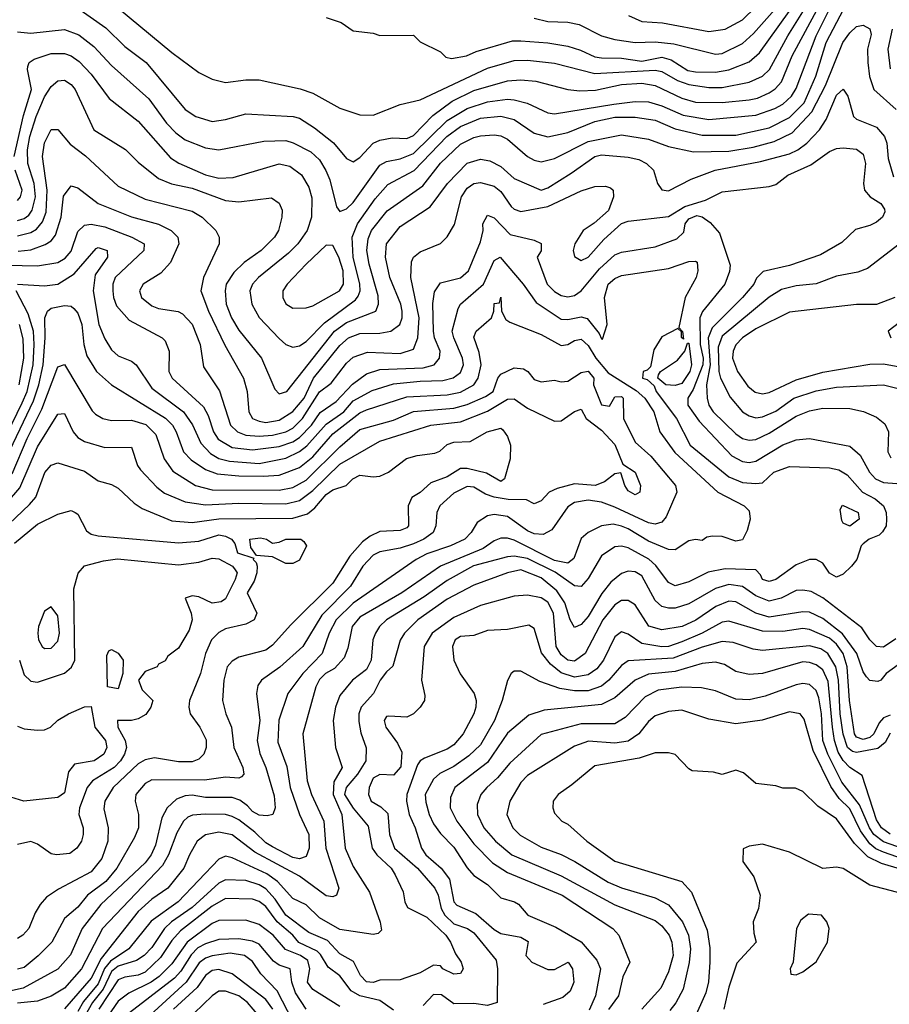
# Model space of a CAD drawing. Header units: inches. Extents: x 1793389 to 1900389, y 320802 to 470796.
# Tile 630 of 656: x 1862157 to 1864748, y 430544 to 433478. Entities that reach past the tile are written whole.
import ezdxf

# ---------------------------------------------------------------- set-up
doc = ezdxf.new("R2010")
doc.units = ezdxf.units.IN
doc.header["$MEASUREMENT"] = 0
doc.layers.add('B8463', color=7, linetype='Continuous')

msp = doc.modelspace()

# ---------------------------------------------------------------- linework, layer by layer
at = {"layer": 'B8463', "color": 2}
for points, elevation in [([(1862150, 433442), (1862190, 433438), (1862290, 433448.5), (1862332.4, 433432.4), (1862377.8, 433397.8), (1862430, 433341.6), (1862541.8, 433241.8), (1862594, 433170), (1862621.4, 433141.4), (1862650, 433120.4), (1862710, 433096.4), (1862750, 433090.5), (1862883.8, 433116.2), (1862950, 433117.6), (1862971.5, 433111.5), (1863024, 433084), (1863050, 433060.5), (1863069, 433029), (1863080.6, 433000.6), (1863100.5, 432920.5), (1863110, 432906.8), (1863130, 432914), (1863150, 432933.4), (1863230, 433044.4), (1863250, 433055.3), (1863290, 433063.6), (1863330, 433079.6), (1863430, 433178), (1863490, 433213.4), (1863550, 433233.4), (1863610, 433241.5), (1863630, 433239.6), (1863669, 433229), (1863730, 433200.5), (1863750, 433197.1), (1863926.8, 433226.8), (1863990, 433234.3), (1864030, 433232.9), (1864070, 433221.5), (1864133.2, 433193.2), (1864210, 433180.9), (1864350, 433194), (1864407, 433213), (1864430, 433226.3), (1864455.8, 433250), (1864470, 433273), (1864529.8, 433430), (1864619.3, 433610)], 346), ([(1863971, 433490), (1864010, 433472.7), (1864071.5, 433468.5), (1864210, 433442.6), (1864259, 433450), (1864310, 433477.6), (1864390, 433555.8)], 366), ([(1862310, 433526), (1862413.4, 433453.4), (1862470, 433398), (1862533, 433350), (1862650, 433210.7), (1862681, 433190), (1862730, 433174.9), (1862770, 433180.4), (1862830, 433197.1), (1862971.3, 433190), (1862990, 433184.4), (1863035.4, 433155.4), (1863091.5, 433111.5), (1863130, 433064), (1863150, 433054.8), (1863170, 433067.3), (1863209.8, 433110.2), (1863230, 433119.5), (1863266.2, 433126.2), (1863310, 433123.7), (1863330, 433132.7), (1863387.3, 433192.7), (1863445, 433235), (1863510, 433266.9), (1863610, 433296), (1863650, 433298.7), (1863694.7, 433294.7), (1863790.3, 433270.3), (1863826, 433266), (1863872.1, 433267.9), (1863950, 433285.2), (1864010, 433288.9), (1864050, 433281.5), (1864130, 433244.4), (1864170, 433232.6), (1864250, 433231.4), (1864330, 433239), (1864355.4, 433244.6), (1864390, 433260.3), (1864407.9, 433272.1), (1864426.9, 433293.1), (1864458, 433370), (1864544.8, 433530)], 350), ([(1862419.2, 433539.2), (1862610, 433380.7), (1862690, 433321), (1862730, 433301), (1862770, 433291), (1862830, 433298.8), (1862870, 433298.8), (1862992.4, 433272.4), (1863030, 433259.1), (1863110, 433214), (1863170, 433194.8), (1863210, 433194), (1863290, 433225.5), (1863350, 433239.3), (1863550, 433333.1), (1863630, 433356.9), (1863670, 433357.4), (1863750, 433348.9), (1863870, 433317.7), (1864050, 433327.2), (1864070, 433323.2), (1864116.9, 433296.9), (1864150, 433284.7), (1864210, 433276.1), (1864250, 433276.1), (1864330, 433291.7), (1864369.8, 433310.2), (1864390.7, 433329.3), (1864445.3, 433430), (1864519.8, 433550)], 354), ([(1863070, 433484.7), (1863114, 433470), (1863150, 433444.7), (1863210, 433438), (1863230, 433431.3), (1863330, 433432), (1863350, 433412), (1863410, 433382), (1863426.4, 433366.4), (1863442.8, 433362.8), (1863488, 433370), (1863516.6, 433383.4), (1863625.4, 433414.6), (1863650, 433415.3), (1863730, 433408.9), (1863790, 433398.7), (1863827.7, 433387.7), (1863870, 433367.6), (1863890, 433364), (1863950, 433363.6), (1864010, 433354.3), (1864070, 433366.2), (1864098.2, 433358.2), (1864147, 433327), (1864170, 433322.4), (1864230, 433321.5), (1864270, 433329), (1864330, 433352), (1864361, 433379), (1864477.4, 433542.6)], 358), ([(1863690, 433483), (1863730, 433472.7), (1863790, 433470.4), (1863823.7, 433463.7), (1863890.3, 433430.3), (1863930, 433418.7), (1863990, 433410.3), (1864050, 433411.6), (1864105.9, 433405.9), (1864230, 433374.9), (1864250, 433377), (1864310, 433407), (1864343.3, 433436.7), (1864430, 433535.3)], 362), ([(1862139.8, 433070), (1862167.8, 433192.2), (1862192.1, 433270), (1862179.5, 433330), (1862181.2, 433338.8), (1862185.2, 433350), (1862200.1, 433359.9), (1862250, 433377), (1862290, 433377.6), (1862310, 433370.4), (1862333.5, 433353.5), (1862370, 433315.5), (1862422.9, 433242.9), (1862510, 433175.5), (1862606.4, 433066.4), (1862630.3, 433050.3), (1862710, 433015.8), (1862750, 433005.7), (1862792.5, 433007.5), (1862930, 433048.4), (1862961.4, 433041.4), (1862995.8, 433015.8), (1863018.5, 432978.6), (1863027.1, 432947.1), (1863026, 432890), (1863013.4, 432850), (1862984.9, 432810), (1862957.6, 432782.4), (1862868, 432710), (1862850.5, 432690), (1862842.4, 432670), (1862848.2, 432630), (1862870.3, 432590.3), (1862930, 432527.7), (1862950, 432510.6), (1862970, 432502), (1862990, 432506), (1863010, 432519.3), (1863065.1, 432574.9), (1863156.8, 432643.2), (1863165.6, 432654.4), (1863171, 432670), (1863169.8, 432690), (1863150.7, 432770.7), (1863147.4, 432830), (1863163.1, 432870), (1863215.8, 432944.2), (1863253.2, 432986.8), (1863331.5, 433028.5), (1863429.7, 433130), (1863470, 433159.6), (1863530, 433184.4), (1863590, 433190.3), (1863630, 433180.3), (1863690, 433139.5), (1863730, 433128.7), (1863790, 433142.3), (1863870, 433174.9), (1863930, 433188), (1863990, 433187.6), (1864050, 433178.3), (1864110, 433152.6), (1864190, 433133.8), (1864290, 433134.3), (1864390, 433156.1), (1864450, 433186.3), (1864494, 433230), (1864528.8, 433310), (1864559.8, 433410), (1864612.4, 433510)], 342), ([(1862150, 432880.2), (1862170, 432885.2), (1862184.2, 432895.8), (1862194.2, 432910), (1862203.7, 432950), (1862199.8, 432990), (1862180.9, 433050), (1862179.8, 433090), (1862187.2, 433130), (1862205.6, 433190), (1862230, 433248), (1862250, 433279.1), (1862270, 433296.3), (1862290, 433298), (1862310, 433284.9), (1862321.6, 433270), (1862377.3, 433150), (1862471.6, 433091.6), (1862510, 433053.4), (1862570, 433004.4), (1862609.1, 432989.1), (1862670, 432976.5), (1862770, 432939.5), (1862810, 432934.9), (1862907.1, 432947.1), (1862930, 432931.3), (1862938.8, 432910), (1862937.3, 432890), (1862927.3, 432850), (1862916.3, 432830), (1862876.3, 432790), (1862825.7, 432754.3), (1862794.8, 432725.2), (1862772.2, 432690), (1862768.7, 432670), (1862772, 432630), (1862787.2, 432590), (1862810, 432553.4), (1862877.1, 432470), (1862916.8, 432376.8), (1862930, 432362.8), (1862952.7, 432370), (1863094.3, 432550), (1863130, 432576.1), (1863218, 432610), (1863226, 432630), (1863224.7, 432655.3), (1863197.6, 432750), (1863191, 432790), (1863195.2, 432824.8), (1863204.4, 432850), (1863251.8, 432908.2), (1863357.3, 432982.7), (1863410, 433050.3), (1863470, 433107.2), (1863510, 433127.2), (1863530, 433131.7), (1863570, 433134.9), (1863590, 433131.8), (1863610, 433121.6), (1863670, 433070.4), (1863690, 433059.3), (1863710, 433054.9), (1863750, 433064.4), (1863850, 433115.2), (1863950, 433134.9), (1864030, 433122), (1864090, 433100.4), (1864164.4, 433084.4), (1864270, 433086.7), (1864341.6, 433098.4), (1864405, 433115), (1864458.6, 433141.4), (1864517, 433203), (1864557.6, 433282.4), (1864609.7, 433410), (1864630, 433439.1), (1864650, 433458), (1864670, 433462), (1864690, 433450.8), (1864693.8, 433433.8), (1864683.1, 433390), (1864683.7, 433350), (1864688.9, 433308.9), (1864701.6, 433270), (1864768, 433210)], 338), ([(1864756.5, 433450), (1864743.6, 433390), (1864750, 433332)], 342), ([(1862150, 432833.6), (1862190, 432844), (1862206.3, 432853.7), (1862224.7, 432875.3), (1862235.2, 432904.8), (1862238.8, 432970), (1862224.4, 433070), (1862230, 433111), (1862250, 433150.8), (1862270, 433151.3), (1862307.4, 433107.4), (1862352.6, 433072.6), (1862450, 432982), (1862530, 432943.7), (1862670, 432908), (1862700.7, 432890), (1862740.7, 432850), (1862750.7, 432830), (1862750.7, 432810), (1862703.8, 432710), (1862696.4, 432670), (1862718.7, 432610), (1862768.1, 432508.1), (1862823.7, 432410), (1862834, 432370), (1862839.3, 432310), (1862850.7, 432290), (1862870, 432281.7), (1862890, 432278.3), (1862930, 432284.7), (1862970, 432310.3), (1863004.1, 432350), (1863032.3, 432410), (1863110, 432507), (1863136.2, 432530), (1863170, 432542.7), (1863230, 432543.6), (1863262, 432550), (1863289.5, 432570), (1863296.3, 432590), (1863295.8, 432610), (1863292.4, 432630), (1863259.8, 432710), (1863246.6, 432770), (1863249.7, 432810), (1863290, 432861.6), (1863379.2, 432920.8), (1863431.5, 432990), (1863490, 433050.4), (1863530, 433062.4), (1863557.2, 433057.2), (1863590, 433040.4), (1863630, 433004.9), (1863710, 432970.4), (1863730, 432977), (1863799.6, 433020.4), (1863870, 433070.3), (1863890, 433074.9), (1863970, 433068.5), (1864001.4, 433061.4), (1864024, 433050), (1864044.9, 433030), (1864057.3, 432990), (1864070, 432971), (1864090, 432968), (1864157.1, 433002.9), (1864229, 433030), (1864364.2, 433055.8), (1864450, 433078.3), (1864475.1, 433090), (1864502, 433110), (1864539.5, 433150), (1864559.4, 433180.6), (1864590, 433253.4), (1864610, 433270.7), (1864624, 433250), (1864640.7, 433190), (1864650, 433182), (1864710, 433157.3), (1864733.4, 433130), (1864740.5, 433110), (1864744.1, 433064.1), (1864760.7, 433010)], 334), ([(1862151.8, 432788.2), (1862190, 432792.7), (1862232, 432808), (1862250, 432819.3), (1862263.7, 432836.3), (1862279.8, 432890), (1862287.3, 432952.7), (1862310, 432982.8), (1862330, 432977.3), (1862390.7, 432930), (1862490.2, 432890.2), (1862570, 432868.9), (1862608, 432850), (1862628.2, 432830), (1862630.3, 432809.7), (1862605.8, 432754.2), (1862577.1, 432722.9), (1862524, 432690), (1862513.4, 432670), (1862519.1, 432650), (1862550, 432625.3), (1862570, 432617.6), (1862628.6, 432608.6), (1862642, 432602), (1862670, 432570.6), (1862694, 432510), (1862704.1, 432444.1), (1862752.2, 432372.2), (1862784.9, 432270), (1862805.5, 432250), (1862830, 432240.2), (1862870, 432236.9), (1862910, 432240.2), (1862949.4, 432250), (1862970, 432260.7), (1862999.3, 432290), (1863050, 432368.8), (1863084.8, 432395.2), (1863130, 432454.4), (1863150, 432472.2), (1863192.6, 432487.4), (1863290, 432483.6), (1863330, 432496.3), (1863343.1, 432530), (1863346.6, 432590), (1863322.4, 432710), (1863323.9, 432756.1), (1863330, 432770.8), (1863350, 432786.8), (1863410, 432810.8), (1863430, 432831), (1863451.8, 432868.2), (1863473, 432950), (1863490, 432976.4), (1863510, 432990.3), (1863530, 432993.4), (1863570, 432982), (1863590, 432966), (1863621.2, 432921.2), (1863630, 432913), (1863650, 432906.4), (1863730, 432921.1), (1863830, 432968.4), (1863870, 432980.7), (1863902, 432982), (1863917.3, 432977.3), (1863924.7, 432970), (1863926, 432950), (1863910.7, 432909.3), (1863868.4, 432871.6), (1863836, 432850), (1863810.7, 432810), (1863805.5, 432790), (1863810, 432772), (1863830, 432760.7), (1863850, 432770.8), (1863897.1, 432822.9), (1863950, 432871), (1863970, 432877.3), (1864090, 432892), (1864138.6, 432921.4), (1864200.1, 432939.9), (1864250, 432964.9), (1864390, 432980.7), (1864410, 432987.3), (1864445.7, 433014.3), (1864514.2, 433045.8), (1864570, 433084.9), (1864590, 433094), (1864610, 433096.4), (1864650, 433092.4), (1864670, 433077.3), (1864676.5, 433050), (1864670.5, 432990), (1864673.4, 432970), (1864690.7, 432950), (1864722.8, 432930), (1864733.8, 432913.8), (1864734.2, 432905.8), (1864727.3, 432890), (1864710, 432875.1), (1864690, 432864.5), (1864647.1, 432852.9), (1864606, 432814), (1864542.7, 432777.3), (1864450, 432746), (1864372.3, 432727.7), (1864352.1, 432707.9), (1864343.8, 432690), (1864310.4, 432650), (1864220.1, 432559.9), (1864208.3, 432530), (1864214, 432450), (1864202.6, 432390), (1864205.3, 432350), (1864210.4, 432330), (1864223.1, 432310), (1864290, 432244.4), (1864310.3, 432230.3), (1864330, 432224.9), (1864350, 432227.2), (1864390, 432246), (1864470, 432296.5), (1864510, 432313.1), (1864550, 432320.3), (1864630, 432319.3), (1864670.4, 432310.4), (1864710, 432293.4), (1864734.2, 432274.2), (1864744.9, 432250), (1864743, 432190), (1864752.7, 432172.7)], 330), ([(1862150, 432939.3), (1862158.7, 432950), (1862163.5, 432970), (1862143.5, 433030)], 342), ([(1862072.6, 432747.4), (1862210, 432744.9), (1862270, 432754.9), (1862292.4, 432767.6), (1862310, 432788.2), (1862330, 432846.8), (1862350, 432866), (1862370, 432868.7), (1862410, 432861.1), (1862490.8, 432830), (1862527.3, 432810), (1862526, 432790), (1862441.3, 432710), (1862434, 432690), (1862433.7, 432670), (1862435.8, 432650), (1862445.4, 432625.4), (1862482.3, 432582.3), (1862581, 432530), (1862590, 432521), (1862602, 432490), (1862600.5, 432430), (1862610.5, 432410), (1862704.7, 432324.7), (1862718.4, 432298.4), (1862734.3, 432250), (1862747.8, 432227.8), (1862790, 432203.6), (1862850, 432196.2), (1862930, 432206.2), (1862970, 432220.7), (1862990, 432233.2), (1863025.8, 432270), (1863052.1, 432307.9), (1863099.7, 432340.3), (1863148.3, 432391.7), (1863190, 432422.6), (1863230, 432435.6), (1863359.1, 432440.9), (1863391.8, 432450), (1863407.6, 432470), (1863409.6, 432490), (1863392.6, 432530), (1863389.8, 432549.8), (1863387.1, 432632.9), (1863392.8, 432667.2), (1863410, 432694), (1863470, 432708.4), (1863494, 432730), (1863530, 432816), (1863537.6, 432850), (1863537, 432870), (1863550, 432896), (1863570, 432887.3), (1863618, 432838), (1863690, 432820.7), (1863710, 432811), (1863710.5, 432789.5), (1863698, 432770), (1863728.5, 432690), (1863750, 432668.5), (1863770, 432656.4), (1863790, 432652.4), (1863810, 432656.4), (1863830, 432670.4), (1863884.1, 432735.9), (1863930, 432777.4), (1863950, 432785.7), (1864050, 432801.3), (1864114.8, 432825.2), (1864135.3, 432844.7), (1864139.8, 432870), (1864150, 432884.9), (1864174.6, 432894.6), (1864190, 432890.2), (1864214.1, 432874.1), (1864242, 432842), (1864273.3, 432746.7), (1864271.8, 432728.2), (1864258, 432690), (1864191.5, 432608.5), (1864183.1, 432590), (1864184.5, 432510), (1864192.7, 432470), (1864192.3, 432450), (1864163.6, 432376.4), (1864147.4, 432350), (1864147, 432330), (1864181.5, 432281.5), (1864279, 432179), (1864310, 432161.7), (1864330, 432158.9), (1864350, 432162.6), (1864430, 432211.8), (1864470, 432226), (1864510, 432230.6), (1864630, 432207.7), (1864660.6, 432180.6), (1864688.8, 432130), (1864706.7, 432110), (1864730, 432098.9), (1864770, 432096)], 326), ([(1862149.7, 432690.3), (1862230, 432685.3), (1862270, 432690.3), (1862318.8, 432721.2), (1862384, 432796), (1862390, 432799.3), (1862417.3, 432790), (1862418, 432770), (1862381.8, 432718.2), (1862375.6, 432670), (1862392.2, 432570), (1862410, 432526.8), (1862430, 432494.8), (1862450, 432476.3), (1862490, 432460.5), (1862504, 432450), (1862550, 432380.4), (1862644.9, 432310), (1862671.2, 432271.2), (1862695.9, 432215.9), (1862725.3, 432185.3), (1862750, 432170.2), (1862782.2, 432162.2), (1862870, 432156.2), (1862950, 432171.3), (1862990, 432191.3), (1863011.7, 432208.3), (1863070, 432272.7), (1863122.3, 432310), (1863150, 432342.3), (1863207, 432373), (1863270, 432392.7), (1863350, 432401.2), (1863417.4, 432402.6), (1863448.6, 432411.4), (1863470, 432426.4), (1863479.1, 432450), (1863475.6, 432470), (1863449.7, 432530), (1863445.4, 432550), (1863462.8, 432617.2), (1863469.7, 432630.3), (1863538.3, 432690), (1863570, 432760.7), (1863588.7, 432770), (1863657, 432690), (1863695.2, 432635.2), (1863770, 432586), (1863790, 432584.9), (1863830, 432592.9), (1863847.6, 432587.6), (1863883.4, 432543.4), (1863890, 432526.8), (1863893.6, 432526.4), (1863906.6, 432570), (1863899.3, 432650), (1863909.6, 432690), (1863930, 432707.3), (1863950, 432715.5), (1864090, 432737.1), (1864150, 432757.1), (1864170, 432758.8), (1864175.2, 432755.2), (1864177.1, 432730), (1864172.2, 432710), (1864139.3, 432650), (1864121, 432561), (1864131.3, 432548.7), (1864134, 432526), (1864128.4, 432531.6), (1864128.4, 432548.4), (1864118, 432558), (1864070, 432533.2), (1864046, 432494), (1864036, 432444), (1864026.4, 432433.6), (1864014, 432430), (1864012, 432410), (1864026, 432406), (1864046.9, 432386.9), (1864053.4, 432370), (1864113.4, 432290), (1864154.4, 432210), (1864270, 432115.8), (1864310, 432099.5), (1864350, 432095.8), (1864370, 432098), (1864403.7, 432130), (1864450, 432146.7), (1864570, 432142.6), (1864597.3, 432137.3), (1864622.4, 432122.4), (1864668.2, 432070), (1864705.5, 432050), (1864730.6, 432030), (1864738.4, 432010), (1864739.5, 431990), (1864738, 431970), (1864727.7, 431952.3), (1864718, 431942), (1864687.7, 431930), (1864670, 431916.2), (1864663.8, 431910), (1864650.6, 431870), (1864635.5, 431850), (1864610, 431826), (1864590, 431817.2), (1864570, 431829.2), (1864550, 431859), (1864530, 431869.2), (1864510, 431869.4), (1864470, 431854), (1864410, 431809.7), (1864390, 431804.2), (1864370, 431809.6), (1864364.4, 431824.4), (1864350, 431839.3), (1864258.5, 431841.5), (1864208.1, 431831.9), (1864150, 431803), (1864110, 431791.6), (1864090, 431800.9), (1864052.3, 431852.3), (1864030.7, 431870.7), (1863970, 431904.7), (1863950, 431909.6), (1863930, 431907.3), (1863890, 431880.9), (1863850, 431812.7), (1863830, 431789.4), (1863810, 431791.6), (1863752.1, 431832.1), (1863670, 431872.3), (1863630, 431879.8), (1863610, 431878), (1863508.7, 431851.3), (1863430, 431807.1), (1863361.5, 431758.5), (1863250, 431689.6), (1863228.4, 431670), (1863216.4, 431650), (1863208.5, 431630), (1863203.7, 431570), (1863190, 431542), (1863148, 431510), (1863110, 431464), (1863097.1, 431430), (1863090.4, 431390), (1863098, 431310), (1863117.3, 431250), (1863092.4, 431207.6), (1863090.2, 431170), (1863116, 431110), (1863126.7, 431010), (1863150, 430954.8), (1863199, 430879), (1863230.7, 430789.3), (1863234.6, 430765.4), (1863224.5, 430755.5), (1863210, 430752.3), (1863110, 430767.3), (1863050, 430801.6), (1863010, 430840.5), (1862970, 430859.6), (1862925.1, 430910), (1862893.3, 430933.3), (1862790, 430981.3), (1862770, 430985.6), (1862750, 430977), (1862628.7, 430850), (1862548.3, 430791.7), (1862482, 430710), (1862427.5, 430672.5), (1862409.3, 430650.7), (1862390, 430605.8), (1862346.8, 430553.2), (1862330, 430522.6)], 322), ([(1864790, 432819.3), (1864683, 432737), (1864654.4, 432725.6), (1864590, 432713.6), (1864530, 432691.5), (1864470, 432685.4), (1864426, 432674), (1864390, 432651.3), (1864250, 432535.4), (1864237.6, 432502.4), (1864240.2, 432430), (1864244.9, 432410), (1864273.5, 432353.5), (1864310.6, 432310), (1864330, 432297.6), (1864350, 432292.2), (1864370, 432294.9), (1864410, 432312), (1864463.7, 432350), (1864530, 432372.7), (1864590, 432383.6), (1864730, 432390.3), (1864770, 432380.4)], 334), ([(1862107.1, 432152.9), (1862197.3, 432342.7), (1862214, 432390), (1862226.8, 432450), (1862232.8, 432530), (1862231.3, 432590), (1862239.5, 432610), (1862250, 432618.4), (1862290, 432626), (1862310, 432624.9), (1862318, 432618), (1862330, 432604), (1862341.5, 432570), (1862347.4, 432510), (1862356.7, 432476.7), (1862385.5, 432430), (1862430.4, 432390.4), (1862591.1, 432291.1), (1862611.8, 432270), (1862623.1, 432250), (1862644.9, 432190), (1862667.1, 432167.1), (1862710, 432137.4), (1862745.2, 432125.2), (1862810, 432118.8), (1862882, 432118), (1862930, 432120.8), (1862990, 432144), (1863030, 432175.6), (1863090, 432244), (1863170, 432306.5), (1863190, 432315.2), (1863310, 432354.4), (1863430, 432360.7), (1863470, 432368), (1863509.6, 432390), (1863522.3, 432410), (1863531.3, 432450), (1863526, 432486), (1863510, 432532), (1863517.2, 432550), (1863562, 432590), (1863569.2, 432610), (1863570, 432632), (1863586, 432634), (1863590, 432651), (1863592, 432610), (1863604.7, 432584.7), (1863616.9, 432576.9), (1863710, 432540.5), (1863770, 432507.7), (1863790, 432510.6), (1863810, 432522), (1863830, 432526), (1863850, 432507), (1863872.8, 432470), (1863910, 432425.8), (1863993.3, 432373.3), (1864019.6, 432350), (1864045.7, 432310), (1864064.4, 432250), (1864108.3, 432188.3), (1864236.4, 432070), (1864314.8, 432030), (1864330, 432014.8), (1864333, 431990), (1864323.8, 431956.2), (1864310, 431928), (1864290, 431924), (1864250, 431938.4), (1864220.5, 431939.5), (1864204, 431936), (1864190, 431926), (1864170, 431929), (1864150, 431925.2), (1864110, 431898), (1864090, 431899.5), (1864030, 431924), (1863970, 431961), (1863950, 431968.5), (1863925.1, 431974.9), (1863890.3, 431969.7), (1863850.3, 431949.7), (1863830, 431932.7), (1863807.4, 431872.6), (1863790, 431858.9), (1863750, 431866.5), (1863630, 431926.9), (1863610, 431933.3), (1863590, 431933.6), (1863570, 431925.6), (1863537.6, 431902.4), (1863410.2, 431849.8), (1863294.9, 431770), (1863170, 431698), (1863147, 431670), (1863134.4, 431605.6), (1863123, 431577), (1863095, 431545), (1863068.2, 431530), (1863050, 431511.8), (1863038.7, 431490), (1863000.4, 431350), (1863013.4, 431210), (1863025.7, 431170), (1863063.1, 431090), (1863069.2, 431009.2), (1863107.3, 430890), (1863101, 430870), (1863090, 430865.1), (1863070, 430867.6), (1862990, 430926), (1862857.7, 430997.7), (1862790, 431049.7), (1862750, 431056.9), (1862710.3, 431049.7), (1862685.5, 431030), (1862662.4, 430990), (1862646, 430950), (1862598.4, 430890), (1862550, 430857.4), (1862510, 430820.5), (1862399.5, 430680.5), (1862370, 430622), (1862290, 430531.2)], 318), ([(1862118, 432242), (1862164, 432336), (1862178.4, 432370), (1862197, 432450), (1862200.2, 432510), (1862197.3, 432550), (1862181.5, 432601.5), (1862146, 432670)], 322), ([(1864764, 432650), (1864710, 432629.6), (1864650, 432629.6), (1864450, 432607), (1864350, 432557.4), (1864310.5, 432530), (1864290, 432509.2), (1864282, 432490), (1864280.3, 432470), (1864294.9, 432430), (1864325.9, 432385.9), (1864347.9, 432367.9), (1864370, 432363.1), (1864390, 432367), (1864470, 432404.9), (1864550, 432427.9), (1864690, 432451.7), (1864730, 432453.1), (1864790, 432441.7)], 338), ([(1864875.5, 432650), (1864744.7, 432550), (1864752, 432530)], 342), ([(1862155, 432390), (1862169, 432470), (1862167, 432527), (1862156.2, 432570)], 326), ([(1862134.6, 432125.4), (1862178.8, 432230), (1862222.7, 432317.3), (1862270, 432444), (1862290, 432450.8), (1862372.3, 432312.3), (1862382.3, 432302.3), (1862404.7, 432290), (1862430, 432283.8), (1862490, 432284.6), (1862532, 432272), (1862561.8, 432241.8), (1862586.7, 432170), (1862612.6, 432132.6), (1862680.7, 432090), (1862730, 432077.7), (1862930, 432076.5), (1862970, 432084.4), (1863010, 432106.5), (1863110, 432205.7), (1863170, 432256.9), (1863270, 432285.2), (1863329.8, 432310.2), (1863450, 432320.7), (1863490, 432331.3), (1863544.8, 432355.2), (1863567.3, 432370), (1863581.3, 432410), (1863590, 432421.6), (1863630, 432440.4), (1863658, 432438), (1863671, 432430), (1863690, 432406), (1863710, 432398.8), (1863750, 432404), (1863770, 432398.8), (1863790, 432400.7), (1863830, 432427.3), (1863850, 432430.4), (1863867.3, 432410), (1863866.4, 432390), (1863890, 432330.7), (1863913.6, 432326.4), (1863930, 432354), (1863950, 432355.5), (1863954.9, 432350), (1863955.5, 432290), (1863990, 432219.1), (1864037.6, 432177.6), (1864110.8, 432090), (1864114.8, 432070), (1864082.8, 431997.2), (1864070, 431981.3), (1864050, 431975.1), (1864030, 431979.1), (1863930, 432025.7), (1863890, 432040.5), (1863850, 432046.6), (1863810, 432039.6), (1863790, 432027), (1863742, 431958), (1863716.2, 431943.8), (1863690, 431945.7), (1863670, 431955.4), (1863610, 431997.7), (1863570, 432003.5), (1863550, 431999.7), (1863519.9, 431980.1), (1863501.6, 431950), (1863483, 431930), (1863440.7, 431910), (1863370, 431886.9), (1863338, 431870), (1863150, 431739.1), (1863099.6, 431690), (1863078.9, 431650), (1863057.6, 431590), (1863000.3, 431530), (1862955.5, 431470), (1862929, 431391), (1862925.7, 431325.7), (1862952.5, 431252.5), (1862962.3, 431190), (1862990.3, 431110), (1863018, 431050), (1863018.9, 431010), (1863010, 430984.5), (1862990, 430978.3), (1862970, 430982.3), (1862910, 431013.7), (1862890, 431025.7), (1862857.7, 431057.7), (1862810, 431094), (1862790, 431104.4), (1862769.8, 431109.8), (1862709, 431111), (1862671.8, 431108.2), (1862657.7, 431102.3), (1862644.4, 431090), (1862624.5, 431055.5), (1862600.2, 430990), (1862582.5, 430957.5), (1862403.1, 430770), (1862340.9, 430650), (1862290, 430592.8), (1862250, 430568.2), (1862210, 430553.7), (1862150, 430548.2)], 314), ([(1862082.3, 431997.7), (1862156.6, 432083.4), (1862210, 432205.5), (1862270, 432302.8), (1862290, 432304.7), (1862315.5, 432250), (1862330, 432233.4), (1862350, 432221.6), (1862410, 432203.8), (1862490, 432204.7), (1862507.7, 432150), (1862516.7, 432136.7), (1862565.1, 432085.1), (1862587.7, 432067.7), (1862650, 432041.1), (1862710, 432032.4), (1862810, 432037.3), (1862950, 432035.5), (1862990, 432045.5), (1863030, 432074.9), (1863110, 432153.8), (1863230, 432222.6), (1863382, 432270), (1863470, 432280.2), (1863550, 432311.3), (1863610, 432347.4), (1863630, 432348.4), (1863670, 432320.5), (1863750, 432281.6), (1863770, 432283), (1863810, 432310.7), (1863830, 432318), (1863844, 432290), (1863890, 432255.5), (1863930, 432212.7), (1863954, 432154), (1863990.6, 432130), (1864006.8, 432090), (1864004.7, 432070), (1863990, 432062.7), (1863970, 432074), (1863959.3, 432090), (1863948, 432128), (1863930, 432125.2), (1863899.4, 432100.6), (1863871, 432090), (1863810, 432095.3), (1863758.5, 432081.5), (1863734, 432070), (1863710, 432044), (1863690, 432035.3), (1863667, 432047), (1863611.7, 432048.3), (1863570, 432055.1), (1863544.1, 432064.1), (1863510, 432085.6), (1863490, 432087.3), (1863450, 432067.3), (1863408, 432030), (1863399.1, 432010), (1863396.3, 431970), (1863388.2, 431950), (1863360.5, 431930), (1863330, 431916.8), (1863290, 431903.5), (1863230, 431893), (1863210, 431882.9), (1863179.5, 431850), (1863142.6, 431790), (1863056.6, 431703.4), (1863000.5, 431610), (1862931.5, 431548.5), (1862877.3, 431510), (1862866, 431494), (1862862, 431470), (1862871.7, 431390), (1862863.7, 431330), (1862871.7, 431291.7), (1862890.3, 431250.3), (1862914.4, 431165.6), (1862918, 431130), (1862910.5, 431109.5), (1862894.4, 431105.6), (1862870, 431108.3), (1862850, 431118.7), (1862835.7, 431135.7), (1862812.5, 431152.5), (1862790, 431160.4), (1862710, 431160.4), (1862670, 431167.1), (1862650, 431165.7), (1862624.3, 431155.7), (1862595.8, 431130), (1862580.2, 431099.8), (1862561, 431019), (1862548.7, 430990), (1862530, 430966.3), (1862398, 430842), (1862342.4, 430770), (1862307.7, 430692.3), (1862270, 430649.6), (1862167.3, 430592.7), (1862071.5, 430571.5)], 310), ([(1862104.4, 431955.6), (1862186.1, 432033.9), (1862204.4, 432055.6), (1862231.6, 432128.4), (1862250, 432150.7), (1862270, 432157.3), (1862350, 432133), (1862390, 432104), (1862430, 432093), (1862450, 432082), (1862497.3, 432037.3), (1862521.4, 432021.4), (1862610, 431985.3), (1862670, 431979.5), (1862750, 431991.3), (1862970, 431992.6), (1863014, 432006), (1863035.9, 432024.1), (1863070, 432063.7), (1863090, 432077), (1863129, 432090), (1863149.2, 432110), (1863170, 432120.5), (1863210, 432115.5), (1863230, 432118), (1863255.3, 432130), (1863309.6, 432170.4), (1863340.5, 432179.5), (1863393.3, 432186.7), (1863408, 432192), (1863430, 432212.7), (1863450, 432219.3), (1863499.1, 432220.9), (1863549.8, 432250.2), (1863590, 432260.7), (1863595.8, 432255.8), (1863610, 432236), (1863618.8, 432210), (1863618, 432170), (1863600.7, 432110), (1863590, 432102), (1863547.4, 432127.4), (1863490, 432141.1), (1863470, 432140.5), (1863430, 432115.6), (1863382, 432098), (1863350, 432069.6), (1863325.3, 432054.7), (1863314.4, 432030), (1863315.5, 431970), (1863310, 431963.7), (1863290, 431956.2), (1863230, 431953.6), (1863200.4, 431939.6), (1863177.6, 431922.4), (1863140.6, 431879.4), (1863090, 431799.6), (1862964.5, 431675.5), (1862910, 431614), (1862890, 431599.6), (1862810, 431578.4), (1862790, 431567), (1862774.9, 431550), (1862764.9, 431510), (1862760.7, 431450), (1862770.7, 431410), (1862787.7, 431370), (1862794.4, 431310), (1862821.6, 431250), (1862824, 431230), (1862817.6, 431222.4), (1862810, 431218), (1862770, 431221.3), (1862707.6, 431212.4), (1862550, 431213.6), (1862530, 431202.7), (1862503, 431170), (1862500.5, 431150), (1862510.4, 431110), (1862510.4, 431070), (1862498.7, 431041.3), (1862446, 430950), (1862413.1, 430910), (1862358.7, 430870), (1862330, 430834), (1862290, 430799.6), (1862252.4, 430730), (1862211.2, 430688.8), (1862170, 430654), (1862150, 430649.6)], 306), ([(1862141.2, 431918.8), (1862210, 431975.3), (1862270, 432004.9), (1862310, 432016), (1862322, 432010), (1862330, 432004.7), (1862355.5, 431955.5), (1862370, 431944.9), (1862390, 431940.5), (1862630, 431919.5), (1862690, 431924.6), (1862750, 431942.7), (1862770, 431939.5), (1862787.7, 431930), (1862797.5, 431917.5), (1862806, 431890), (1862854, 431874), (1862852, 431870), (1862861, 431861), (1862864, 431850), (1862863, 431830), (1862855.2, 431804.8), (1862834.8, 431770), (1862862.8, 431710), (1862854.8, 431690), (1862830, 431677), (1862770, 431662.9), (1862750, 431652), (1862728, 431630), (1862710.4, 431590), (1862695.5, 431530), (1862663, 431450), (1862660.4, 431430), (1862664.4, 431410), (1862693, 431370), (1862711.9, 431331.9), (1862712.7, 431310), (1862704.9, 431290), (1862690, 431275.1), (1862670, 431266.6), (1862630, 431266.9), (1862558.6, 431278.6), (1862530, 431272.6), (1862510, 431261.1), (1862435.3, 431190), (1862410.3, 431150), (1862407.3, 431127.3), (1862420.4, 431070), (1862419.5, 431030), (1862401.2, 430978.8), (1862370, 430939.5), (1862272.1, 430887.9), (1862236.8, 430863.2), (1862218, 430842), (1862202.8, 430817.2), (1862184, 430770), (1862166, 430750), (1862150, 430740.9)], 302), ([(1862155.8, 431570), (1862170, 431526), (1862190, 431506.8), (1862210, 431504), (1862290, 431530.6), (1862311.2, 431548.8), (1862320.5, 431570), (1862317.5, 431782.5), (1862331, 431829), (1862350, 431850.4), (1862406.2, 431866.2), (1862448.3, 431871.7), (1862630, 431853.7), (1862690, 431862), (1862730, 431874), (1862750, 431872), (1862790.4, 431850), (1862798.8, 431838.8), (1862804.2, 431830), (1862798.3, 431810), (1862770, 431752), (1862756.7, 431743.3), (1862730, 431739.6), (1862690, 431758), (1862670, 431761.6), (1862650, 431754), (1862667.2, 431710), (1862670.4, 431690), (1862661.1, 431658.9), (1862630, 431606), (1862598, 431582), (1862590, 431568), (1862570, 431558), (1862566, 431550), (1862530, 431535.8), (1862510.3, 431510), (1862521.1, 431481.1), (1862553, 431450), (1862547, 431430), (1862532.1, 431407.9), (1862510, 431394.8), (1862489.7, 431389.7), (1862447.7, 431390), (1862448.8, 431370), (1862470.4, 431330), (1862474.4, 431310), (1862468.9, 431290), (1862457.4, 431270), (1862438, 431250), (1862374, 431210), (1862357.3, 431190), (1862334.9, 431130), (1862333, 431110), (1862345.5, 431070), (1862345.5, 431050), (1862340.5, 431030), (1862327.3, 431010), (1862306.2, 430993.8), (1862266, 430990), (1862250, 430993.2), (1862210, 431022), (1862190, 431029), (1862150, 431020.7)], 298), ([(1864766.9, 431633.1), (1864730, 431608.2), (1864709.4, 431610), (1864689.6, 431630), (1864666, 431666), (1864550, 431755.1), (1864514.6, 431774.6), (1864490, 431778.7), (1864470, 431776.9), (1864425.8, 431754.2), (1864390, 431745.7), (1864350, 431761.7), (1864310, 431789.7), (1864270, 431795.1), (1864230, 431783.5), (1864150, 431737.4), (1864110, 431725.1), (1864090, 431724.7), (1864070, 431729.6), (1864050, 431747.3), (1864010, 431820.7), (1863990, 431833.3), (1863970, 431835.1), (1863950, 431827.6), (1863917.8, 431802.2), (1863891.2, 431768.8), (1863850, 431699.6), (1863830, 431675.6), (1863810, 431667.3), (1863796.3, 431690), (1863780.7, 431740.7), (1863756.8, 431776.8), (1863710, 431815.1), (1863650, 431838.9), (1863610, 431829.7), (1863510, 431792.8), (1863430, 431751.1), (1863342.4, 431690), (1863303.1, 431650), (1863290.3, 431629.7), (1863268.5, 431551.5), (1863250, 431535.1), (1863230.5, 431510), (1863210.4, 431470), (1863174, 431430), (1863167.2, 431410), (1863167.4, 431387.4), (1863173.1, 431353.1), (1863188.6, 431308.6), (1863187.7, 431270), (1863163.6, 431230), (1863129.5, 431190.5), (1863124.7, 431170), (1863150, 431128.8), (1863194.9, 431074.9), (1863207, 431010), (1863220.4, 430990), (1863263, 430950), (1863275.5, 430930), (1863299.5, 430879.5), (1863304.4, 430850), (1863312.4, 430832.4), (1863370, 430804.4), (1863426, 430750), (1863440.5, 430730), (1863455.1, 430695.1), (1863472.2, 430670), (1863477.6, 430650), (1863470, 430636), (1863450, 430634), (1863417.2, 430650), (1863410, 430659), (1863390, 430661.2), (1863350, 430638.4), (1863290, 430617), (1863230, 430616.2), (1863210, 430609.7), (1863190, 430611.8), (1863171.8, 430630), (1863151.5, 430671.5), (1863110, 430695.1), (1863074.2, 430734.3), (1863018.2, 430758.2), (1862950, 430809.8), (1862917.4, 430857.4), (1862890, 430888.4), (1862870, 430900.4), (1862830, 430913.7), (1862770, 430915.4), (1862750, 430905.4), (1862670, 430833.3), (1862608.9, 430790), (1862587.7, 430770), (1862550, 430713.3), (1862527, 430690), (1862505.1, 430674.9), (1862450, 430658), (1862430, 430641.8), (1862405.6, 430590), (1862373.7, 430550), (1862330, 430472.1)], 326), ([(1864810, 431582), (1864738, 431530), (1864722, 431510), (1864713.7, 431506.3), (1864690, 431509), (1864680.1, 431520.1), (1864670, 431535.3), (1864651.1, 431590), (1864608.1, 431648.1), (1864550, 431693.7), (1864510, 431712.6), (1864490, 431714), (1864390, 431698.2), (1864349.8, 431709.8), (1864290, 431743.1), (1864270, 431745.7), (1864230.5, 431730), (1864171, 431689), (1864130.7, 431670), (1864070, 431660.5), (1864031.1, 431671.1), (1863990, 431734.5), (1863970, 431747.3), (1863950, 431747.6), (1863930, 431735.1), (1863894.6, 431690), (1863841.6, 431590), (1863810, 431566.9), (1863789.6, 431570), (1863770, 431586), (1863755.4, 431610), (1863747.1, 431710), (1863730, 431742.4), (1863710, 431755.4), (1863670, 431763.5), (1863630, 431760.5), (1863530, 431733), (1863450, 431696.9), (1863386, 431650), (1863361.3, 431610), (1863354, 431510), (1863364.1, 431464.1), (1863362.6, 431450), (1863350.2, 431429.8), (1863330, 431409.6), (1863310, 431399.5), (1863256.9, 431403.1), (1863250, 431402), (1863242.8, 431390), (1863247.3, 431370), (1863282.8, 431322.8), (1863295.6, 431295.6), (1863291.8, 431251.8), (1863270, 431227), (1863230, 431229.3), (1863210, 431218), (1863198, 431190), (1863196.3, 431170), (1863204, 431150), (1863232.6, 431132.6), (1863253.1, 431113.1), (1863258.9, 431050), (1863273.4, 431010), (1863342, 430950), (1863393.4, 430890), (1863403.1, 430870), (1863412.4, 430830), (1863423.2, 430810), (1863450, 430784), (1863490.7, 430770), (1863510, 430757.1), (1863576.4, 430676.4), (1863580.3, 430650), (1863578.8, 430550), (1863550, 430541.3), (1863510, 430547.1), (1863450, 430546), (1863413.1, 430573.1), (1863390, 430574), (1863358.7, 430541.3)], 330), ([(1864750, 431405.6), (1864730, 431397.7), (1864717.1, 431382.9), (1864701.3, 431350), (1864690, 431339.3), (1864670, 431333.3), (1864650, 431340.5), (1864644.5, 431350), (1864629.1, 431449.1), (1864622, 431550), (1864609.8, 431590), (1864590, 431617.7), (1864570, 431635.3), (1864510, 431661), (1864490, 431663.9), (1864430, 431655.6), (1864370, 431656), (1864270, 431686.3), (1864250, 431682.6), (1864190.1, 431649.9), (1864130, 431624.8), (1864090, 431610.9), (1864070, 431609.8), (1864010, 431619.1), (1863970, 431647.3), (1863950, 431654.5), (1863930, 431639.3), (1863896, 431570), (1863875.8, 431544.2), (1863850, 431525.7), (1863810, 431519.3), (1863770, 431532.1), (1863738, 431558), (1863711.7, 431591.7), (1863690, 431664), (1863673.8, 431673.8), (1863610, 431660.9), (1863550, 431658), (1863510, 431643.7), (1863470, 431640.7), (1863454, 431630), (1863446.4, 431610), (1863450.6, 431570), (1863468.7, 431528.7), (1863510.4, 431470.4), (1863516.4, 431450), (1863515.8, 431430), (1863510.2, 431409.8), (1863477.6, 431350), (1863450, 431317.6), (1863430, 431304.2), (1863362.5, 431277.5), (1863350, 431269.6), (1863342.3, 431257.7), (1863310.3, 431170), (1863308.7, 431150), (1863317, 431110), (1863334.9, 431070), (1863353.7, 431010), (1863367, 430990), (1863412.7, 430950), (1863437.2, 430917.2), (1863450.2, 430850.2), (1863459.4, 430839.4), (1863515.3, 430815.3), (1863570, 430767.6), (1863590, 430755.6), (1863650, 430744.9), (1863672, 430732), (1863664.4, 430690), (1863682.8, 430670), (1863730, 430648.2), (1863750, 430648), (1863790.8, 430670), (1863804, 430650), (1863807.3, 430610), (1863796.8, 430583.2), (1863775.3, 430564.7), (1863715.9, 430544.1)], 334), ([(1864750, 431351.8), (1864735.4, 431324.6), (1864713.4, 431306.6), (1864650, 431294.6), (1864637.8, 431297.8), (1864623.1, 431310), (1864610, 431349.2), (1864601.5, 431410), (1864595.9, 431510), (1864587.9, 431550), (1864564.2, 431590), (1864543.3, 431603.3), (1864510, 431612.1), (1864370, 431598.9), (1864342.3, 431602.3), (1864282.6, 431622.6), (1864250, 431625.4), (1864190, 431608.7), (1864103.9, 431576.1), (1863970, 431567.8), (1863950, 431554), (1863912, 431510), (1863890, 431492.6), (1863850, 431478.7), (1863810, 431478.2), (1863765.6, 431485.6), (1863706.3, 431506.3), (1863650, 431537.2), (1863630, 431537.2), (1863621, 431530), (1863610.5, 431509.5), (1863594.4, 431450), (1863571.8, 431390), (1863530, 431317), (1863495.3, 431284.7), (1863450, 431252.6), (1863408.2, 431231.8), (1863390, 431215.6), (1863365.2, 431170), (1863366.6, 431146.6), (1863376.5, 431110), (1863390, 431082), (1863410, 431053.4), (1863450, 431013), (1863490, 430950.6), (1863510, 430927.7), (1863550, 430901.6), (1863590, 430861.6), (1863631.3, 430850), (1863642.5, 430842.5), (1863670.8, 430810), (1863753.9, 430773.9), (1863830, 430730.6), (1863876.4, 430676.4), (1863887, 430650), (1863871.8, 430570), (1863853.2, 430526.8)], 338), ([(1864750, 431051.8), (1864724.5, 431070), (1864710, 431094.5), (1864666.6, 431226.6), (1864630, 431249.6), (1864610, 431271.1), (1864595.6, 431295.6), (1864584, 431330), (1864578, 431370), (1864566, 431506), (1864550, 431540.5), (1864530, 431555.4), (1864510, 431563.1), (1864490, 431564.4), (1864370, 431529.6), (1864330, 431527), (1864290, 431536.2), (1864256.6, 431556.6), (1864230, 431563.6), (1864190, 431559.7), (1864110, 431536.4), (1864030, 431528.5), (1863990.2, 431509.8), (1863930, 431457.6), (1863890, 431437.4), (1863719, 431421), (1863673.7, 431406.3), (1863610, 431351.8), (1863550, 431264.7), (1863453, 431190), (1863439.9, 431160.1), (1863439.5, 431130), (1863458.7, 431090), (1863510, 431022.4), (1863565.5, 430965.5), (1863610, 430937.4), (1863773.4, 430870), (1863924, 430770), (1863942, 430750), (1863974.8, 430670), (1863953.8, 430626.2), (1863941.3, 430570), (1863911.5, 430528.5)], 342), ([(1864830, 430994.1), (1864730, 431028.3), (1864702, 431050), (1864688.3, 431070), (1864658.8, 431138.8), (1864605.9, 431205.9), (1864564.6, 431290), (1864549.8, 431330), (1864545.8, 431410), (1864537.8, 431457.8), (1864530, 431479.5), (1864510, 431496.9), (1864490, 431500.5), (1864470, 431496.3), (1864378, 431462), (1864330, 431451.2), (1864290, 431453.6), (1864230, 431478.4), (1864187.7, 431487.7), (1864129.7, 431489.7), (1864059.3, 431480.7), (1864019.9, 431460.1), (1863961.1, 431398.9), (1863930, 431379.7), (1863830, 431379.8), (1863710, 431347.8), (1863617.3, 431262.7), (1863580.5, 431219.5), (1863548, 431190), (1863530.5, 431170), (1863519.9, 431140.1), (1863520.4, 431110), (1863539.5, 431070), (1863574.4, 431030), (1863623, 430990), (1863770, 430927.6), (1863930, 430840.3), (1864050, 430793.7), (1864070, 430778.4), (1864091.7, 430750), (1864099.6, 430730), (1864104, 430690), (1864090, 430641.2), (1864067.3, 430592.7), (1864010.4, 430530)], 346), ([(1862150, 431373.4), (1862170, 431364.9), (1862210, 431360.7), (1862230, 431362), (1862248.7, 431370), (1862270, 431390.7), (1862302, 431410), (1862350, 431430.7), (1862370, 431431.3), (1862380.5, 431370), (1862412.4, 431330), (1862415.8, 431310), (1862407.3, 431290), (1862378, 431270), (1862320.2, 431259.8), (1862302.5, 431237.5), (1862290, 431174), (1862270, 431160.7), (1862169.4, 431149.4), (1862090, 431173.2)], 294), ([(1864850, 430956.1), (1864730, 430997.5), (1864707.8, 431007.8), (1864690, 431022.8), (1864661.4, 431061.4), (1864630, 431126.6), (1864598, 431158), (1864573.4, 431193.4), (1864520.7, 431300.7), (1864494, 431394), (1864482, 431410), (1864450, 431415.6), (1864368.8, 431391.2), (1864290, 431380.5), (1864210, 431394), (1864130, 431420.7), (1864090, 431417), (1864050, 431403.6), (1864030, 431387), (1864001.6, 431350), (1863970, 431328.5), (1863930, 431322.3), (1863851.7, 431328.3), (1863810, 431313.3), (1863670, 431226), (1863650, 431205.2), (1863617.1, 431150), (1863608.2, 431110), (1863626, 431070), (1863647.9, 431047.9), (1863710, 431012.2), (1863770, 430990.3), (1863810.7, 430970), (1863910, 430908.8), (1863950, 430891.8), (1864050, 430861.3), (1864090, 430840.4), (1864131.8, 430790), (1864148.9, 430750), (1864155.6, 430710), (1864151.5, 430668.5), (1864133.7, 430590), (1864111.3, 430548.7), (1864093.6, 430526.4)], 350), ([(1864837.6, 430930), (1864724.4, 430964.4), (1864684, 430984), (1864643.9, 431023.9), (1864590, 431097), (1864534.5, 431134.5), (1864490, 431178), (1864468.4, 431188.4), (1864430, 431188.7), (1864410, 431195.3), (1864350, 431202), (1864313.6, 431233.6), (1864290, 431242), (1864250, 431228.7), (1864223.6, 431236.4), (1864160.4, 431240.4), (1864150, 431246), (1864110, 431288.7), (1864090, 431293.2), (1864050, 431293.2), (1864002.5, 431277.5), (1863870, 431255.1), (1863802, 431198), (1863761, 431170), (1863746, 431150), (1863744.7, 431130), (1863750, 431114), (1863772, 431090), (1863790, 431081), (1863846.8, 431030), (1863930, 430970.6), (1864130, 430910.6), (1864158.3, 430878.3), (1864205.1, 430765.1), (1864213.1, 430713.1), (1864213.4, 430670), (1864208.7, 430611.3), (1864201.4, 430578.6), (1864163.9, 430496.1)], 354), ([(1864830, 430862.7), (1864690, 430899), (1864610, 430949), (1864590, 430953.2), (1864550, 430949.3), (1864450, 430998), (1864370, 431021.2), (1864330, 431015.3), (1864312, 431008), (1864311.3, 430970), (1864344.5, 430924.5), (1864362.8, 430870), (1864358, 430830), (1864342, 430790), (1864343.6, 430756.4), (1864350.8, 430730), (1864293.2, 430666.8), (1864270, 430595.3), (1864254.9, 430530)], 358), ([(1863270, 430526.9), (1863230, 430556), (1863170, 430569.8), (1863144.4, 430584.4), (1863110, 430629.5), (1863075.3, 430655.3), (1863053.2, 430693.2), (1863042.7, 430702.7), (1862988.1, 430728.1), (1862970, 430750.9), (1862923.9, 430790), (1862890, 430835.4), (1862870, 430851), (1862850, 430857.3), (1862770, 430859.7), (1862730, 430837.3), (1862636.2, 430763.8), (1862610, 430734.7), (1862576.2, 430683.8), (1862530, 430640.4), (1862510, 430630.8), (1862470, 430625.1), (1862450, 430616.9), (1862392, 430530)], 330), ([(1863110, 430538), (1863030, 430588.2), (1863014, 430610), (1863020.9, 430650), (1863015.3, 430675.3), (1862993.6, 430690), (1862948.1, 430708.1), (1862911.5, 430750), (1862870, 430782), (1862830, 430794.7), (1862750, 430794), (1862730, 430785.1), (1862655.6, 430730), (1862610, 430665.4), (1862572.5, 430627.5), (1862548.5, 430610), (1862482, 430578), (1862450, 430554), (1862410, 430496.3)], 334), ([(1863009.7, 430530), (1862978.4, 430578.4), (1862967.1, 430610), (1862962.7, 430650), (1862930, 430661.1), (1862912.5, 430672.5), (1862870, 430723.5), (1862850, 430732.4), (1862810, 430739.2), (1862750, 430737.3), (1862710, 430724.8), (1862687.8, 430712.2), (1862667.8, 430692.2), (1862636.6, 430643.4), (1862617.7, 430622.3), (1862471.1, 430508.9)], 338), ([(1862970, 430494.5), (1862924.1, 430584.1), (1862875.2, 430635.2), (1862850, 430671.6), (1862826, 430690), (1862783.4, 430696.6), (1862730, 430688.7), (1862710, 430682), (1862691.6, 430668.4), (1862652.6, 430610), (1862522, 430490)], 342), ([(1862910.8, 430530), (1862890, 430558.9), (1862790, 430635.1), (1862750, 430648.6), (1862730, 430644.8), (1862710.3, 430630), (1862685.5, 430594.5), (1862614.9, 430530)], 346), ([(1862869.6, 430510), (1862835.1, 430550), (1862810, 430569.6), (1862770, 430583.6), (1862750, 430583.7), (1862730, 430569.4), (1862650, 430492)], 350)]:
    msp.add_lwpolyline(points, dxfattribs=dict(at, elevation=elevation))
for points, elevation in [([(1863070, 432806), (1863010.5, 432750), (1862954, 432690), (1862940.7, 432670), (1862940.7, 432650), (1862950, 432631.3), (1862970, 432618.8), (1863010, 432619.1), (1863030, 432625.5), (1863109.3, 432670), (1863121.3, 432690), (1863120.4, 432730), (1863107.6, 432770), (1863090, 432805.2)], 346), ([(1864110, 432388.2), (1864082, 432390), (1864058, 432410), (1864060.4, 432419.6), (1864066, 432430), (1864116.2, 432463.8), (1864138, 432490), (1864146, 432514), (1864150, 432514), (1864158.7, 432450), (1864153.6, 432430), (1864130, 432394.5)], 322), ([(1864630, 431969.3), (1864610, 431978), (1864606.3, 431986.3), (1864601.2, 432018.8), (1864608.7, 432031.3), (1864654.8, 432010), (1864658, 431990)], 318), ([(1862910, 431918), (1862930, 431921), (1862950, 431930.5), (1862994, 431930), (1863003.6, 431923.6), (1863011, 431910), (1862990, 431868), (1862970, 431858), (1862950, 431858), (1862910, 431878), (1862862, 431882), (1862845.6, 431905.6), (1862842, 431930), (1862874.4, 431934.4), (1862892, 431930)], 302), ([(1862250, 431729), (1862230, 431715.3), (1862213, 431670), (1862210.5, 431650), (1862213, 431630), (1862224, 431610), (1862230, 431604.9), (1862250, 431605.5), (1862270, 431626.8), (1862274.8, 431650), (1862270, 431702)], 302), ([(1862450, 431484), (1862418, 431490), (1862416.4, 431583.6), (1862422, 431598), (1862430, 431602), (1862450, 431591), (1862464.7, 431570), (1862464, 431530)], 294), ([(1864507.1, 430812.9), (1864484.5, 430795.5), (1864471, 430770), (1864461, 430670), (1864452, 430650), (1864454, 430634), (1864470, 430632), (1864490, 430641), (1864530, 430671.3), (1864564, 430730), (1864568.7, 430770), (1864562, 430790), (1864546, 430810)], 362)]:
    msp.add_lwpolyline(points, close=True, dxfattribs=dict(at, elevation=elevation))

doc.saveas('drawing.dxf')
